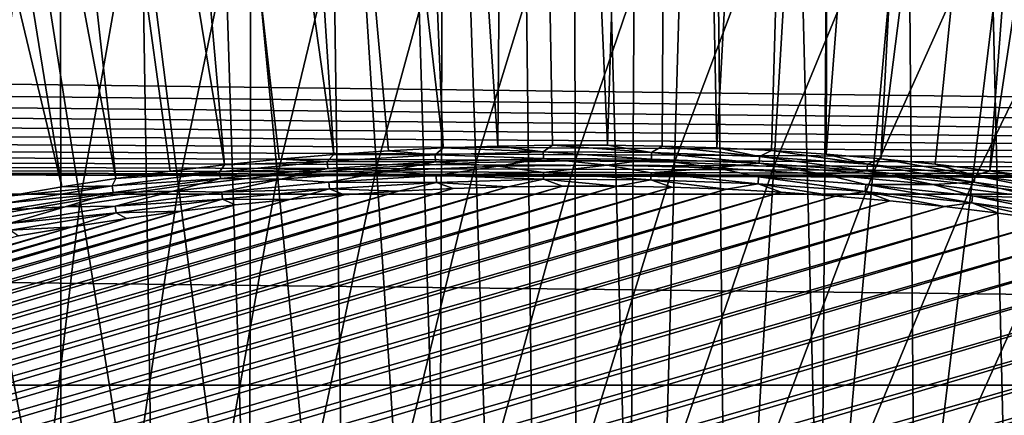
# Model space of a CAD drawing. Header units: millimetres. Extents: x -50 to 50, y -50 to 50.
# Tile 369 of 562: x -1.9 to 1.4, y 9.9 to 11.2. Entities that reach past the tile are written whole.
import ezdxf

# ---------------------------------------------------------------- set-up
doc = ezdxf.new("R2010")
doc.units = ezdxf.units.MM
doc.header["$LTSCALE"] = 65.185185
for name, color, linetype in [('1', 7, 'CONTINUOUS'), ('2', 7, 'CONTINUOUS'), ('36', 7, 'CONTINUOUS'), ('87', 7, 'CONTINUOUS'), ('89', 7, 'CONTINUOUS'), ('91', 7, 'CONTINUOUS'), ('92', 7, 'CONTINUOUS')]:
    doc.layers.add(name, color=color, linetype=linetype)

msp = doc.modelspace()

# ---------------------------------------------------------------- linework, layer by layer
at = {"layer": '1', "color": 7, "linetype": 'Continuous', "true_color": 0xf5f5f5}
for points in [[(-21.8946, 11.1894), (-21.8121, 11.2566), (27.2459, 10.6406), (-21.8946, 11.1894)], [(27.2459, 10.6406), (-21.8121, 11.2566), (26.991, 11.2716), (27.2459, 10.6406)], [(-21.9804, 11.1264), (-21.8946, 11.1894), (27.2459, 10.6406), (-21.9804, 11.1264)], [(-22.0692, 11.0679), (-21.9804, 11.1264), (27.2459, 10.6406), (-22.0692, 11.0679)], [(-22.1609, 11.0139), (-22.0692, 11.0679), (27.2459, 10.6406), (-22.1609, 11.0139)], [(-22.2552, 10.9646), (-22.1609, 11.0139), (27.2459, 10.6406), (-22.2552, 10.9646)], [(-22.3519, 10.9202), (-22.2552, 10.9646), (27.2459, 10.6406), (-22.3519, 10.9202)], [(-22.4507, 10.8807), (-22.3519, 10.9202), (27.2459, 10.6406), (-22.4507, 10.8807)], [(-22.5513, 10.8463), (-22.4507, 10.8807), (27.2459, 10.6406), (-22.5513, 10.8463)], [(-22.6536, 10.817), (-22.5513, 10.8463), (27.2459, 10.6406), (-22.6536, 10.817)], [(-22.862, 10.7742), (-22.7572, 10.793), (27.2459, 10.6406), (-22.862, 10.7742)], [(-22.7572, 10.793), (-22.6536, 10.817), (27.2459, 10.6406), (-22.7572, 10.793)], [(-23.0737, 10.7527), (-22.9675, 10.7608), (27.2459, 10.6406), (-23.0737, 10.7527)], [(-22.9675, 10.7608), (-22.862, 10.7742), (27.2459, 10.6406), (-22.9675, 10.7608)], [(-23.18, 10.75), (27.2459, 10.6406), (-27.2459, 10.6406), (-23.18, 10.75)], [(-23.18, 10.75), (-23.0737, 10.7527), (27.2459, 10.6406), (-23.18, 10.75)], [(-27.2459, 10.6406), (27.4862, 10.0036), (-27.4862, 10.0036), (-27.2459, 10.6406)], [(27.2459, 10.6406), (27.4862, 10.0036), (-27.2459, 10.6406), (27.2459, 10.6406)], [(-27.4862, 10.0036), (27.7115, 9.3614), (-27.7115, 9.3614), (-27.4862, 10.0036)], [(27.4862, 10.0036), (27.7115, 9.3614), (-27.4862, 10.0036), (27.4862, 10.0036)]]:
    msp.add_3dface(points, dxfattribs=at)
at = {"layer": '2', "color": 7, "linetype": 'Continuous', "true_color": 0xf5f5f5}
for points in [[(-1.7537, 29.1974, 4.3), (-1.1091, 8.9314, 4.3), (-1.0795, 29.2301, 4.3), (-1.7537, 29.1974, 4.3)], [(-1.1091, 8.9314, 4.3), (-0.7932, 8.965, 4.3), (-1.0795, 29.2301, 4.3), (-1.1091, 8.9314, 4.3)], [(-1.0795, 29.2301, 4.3), (-0.4763, 8.9874, 4.3), (-0.4045, 29.2472, 4.3), (-1.0795, 29.2301, 4.3)], [(-0.7932, 8.965, 4.3), (-0.4763, 8.9874, 4.3), (-1.0795, 29.2301, 4.3), (-0.7932, 8.965, 4.3)], [(-0.4763, 8.9874, 4.3), (-0.1588, 8.9986, 4.3), (-0.4045, 29.2472, 4.3), (-0.4763, 8.9874, 4.3)], [(-0.4045, 29.2472, 4.3), (0.1588, 8.9986, 4.3), (0.2705, 29.2487, 4.3), (-0.4045, 29.2472, 4.3)], [(-0.1588, 8.9986, 4.3), (0.1588, 8.9986, 4.3), (-0.4045, 29.2472, 4.3), (-0.1588, 8.9986, 4.3)], [(0.1588, 8.9986, 4.3), (0.4763, 8.9874, 4.3), (0.2705, 29.2487, 4.3), (0.1588, 8.9986, 4.3)], [(0.4763, 8.9874, 4.3), (0.7932, 8.965, 4.3), (0.2705, 29.2487, 4.3), (0.4763, 8.9874, 4.3)], [(0.2705, 29.2487, 4.3), (0.7932, 8.965, 4.3), (0.9455, 29.2347, 4.3), (0.2705, 29.2487, 4.3)], [(0.7932, 8.965, 4.3), (1.1091, 8.9314, 4.3), (0.9455, 29.2347, 4.3), (0.7932, 8.965, 4.3)], [(1.1091, 8.9314, 4.3), (1.4236, 8.8867, 4.3), (0.9455, 29.2347, 4.3), (1.1091, 8.9314, 4.3)], [(0.9455, 29.2347, 4.3), (1.4236, 8.8867, 4.3), (1.6199, 29.2051, 4.3), (0.9455, 29.2347, 4.3)], [(-2.4271, 29.1491, 4.3), (-2.0469, 8.7641, 4.3), (-1.7537, 29.1974, 4.3), (-2.4271, 29.1491, 4.3)], [(-2.0469, 8.7641, 4.3), (-1.7363, 8.8309, 4.3), (-1.7537, 29.1974, 4.3), (-2.0469, 8.7641, 4.3)], [(-1.4236, 8.8867, 4.3), (-1.1091, 8.9314, 4.3), (-1.7537, 29.1974, 4.3), (-1.4236, 8.8867, 4.3)], [(-1.7363, 8.8309, 4.3), (-1.4236, 8.8867, 4.3), (-1.7537, 29.1974, 4.3), (-1.7363, 8.8309, 4.3)]]:
    msp.add_3dface(points, dxfattribs=at)
at = {"layer": '36', "color": 15, "linetype": 'Continuous', "true_color": 0xaf503c}
for points in [[(-0.7542, 11.7942, -16.6071), (-0.3907, 11.8118, -16.6071), (-0.6863, 10.7299, -16.7687), (-0.7542, 11.7942, -16.6071)], [(-0.6863, 10.7299, -16.7687), (-0.3907, 11.8118, -16.6071), (-0.3557, 10.7458, -16.7687), (-0.6863, 10.7299, -16.7687)], [(-0.3907, 11.8118, -16.6071), (-0.0268, 11.8181, -16.6071), (-0.3557, 10.7458, -16.7687), (-0.3907, 11.8118, -16.6071)], [(-0.3557, 10.7458, -16.7687), (-0.0268, 11.8181, -16.6071), (-0.0246, 10.7516, -16.7687), (-0.3557, 10.7458, -16.7687)], [(-0.0268, 11.8181, -16.6071), (0.337, 11.8133, -16.6071), (-0.0246, 10.7516, -16.7687), (-0.0268, 11.8181, -16.6071)], [(-0.0246, 10.7516, -16.7687), (0.337, 11.8133, -16.6071), (0.3064, 10.7472, -16.7687), (-0.0246, 10.7516, -16.7687)], [(0.337, 11.8133, -16.6071), (0.7006, 11.7972, -16.6071), (0.3064, 10.7472, -16.7687), (0.337, 11.8133, -16.6071)], [(-1.1169, 11.7655, -16.6071), (-0.7542, 11.7942, -16.6071), (-1.0164, 10.7037, -16.7687), (-1.1169, 11.7655, -16.6071)], [(-1.0164, 10.7037, -16.7687), (-0.7542, 11.7942, -16.6071), (-0.6863, 10.7299, -16.7687), (-1.0164, 10.7037, -16.7687)], [(0.3064, 10.7472, -16.7687), (0.7006, 11.7972, -16.6071), (0.6371, 10.7326, -16.7687), (0.3064, 10.7472, -16.7687)], [(0.7006, 11.7972, -16.6071), (1.0635, 11.77, -16.6071), (0.6371, 10.7326, -16.7687), (0.7006, 11.7972, -16.6071)], [(-1.4787, 11.7256, -16.6071), (-1.1169, 11.7655, -16.6071), (-1.3454, 10.6674, -16.7687), (-1.4787, 11.7256, -16.6071)], [(-1.3454, 10.6674, -16.7687), (-1.1169, 11.7655, -16.6071), (-1.0164, 10.7037, -16.7687), (-1.3454, 10.6674, -16.7687)], [(0.6371, 10.7326, -16.7687), (1.0635, 11.77, -16.6071), (0.9672, 10.7078, -16.7687), (0.6371, 10.7326, -16.7687)], [(1.0635, 11.77, -16.6071), (1.4253, 11.7315, -16.6071), (0.9672, 10.7078, -16.7687), (1.0635, 11.77, -16.6071)], [(-1.839, 11.6746, -16.6071), (-1.4787, 11.7256, -16.6071), (-1.6732, 10.621, -16.7687), (-1.839, 11.6746, -16.6071)], [(-1.6732, 10.621, -16.7687), (-1.4787, 11.7256, -16.6071), (-1.3454, 10.6674, -16.7687), (-1.6732, 10.621, -16.7687)], [(0.9672, 10.7078, -16.7687), (1.4253, 11.7315, -16.6071), (1.2965, 10.6729, -16.7687), (0.9672, 10.7078, -16.7687)], [(1.4253, 11.7315, -16.6071), (1.7859, 11.682, -16.6071), (1.2965, 10.6729, -16.7687), (1.4253, 11.7315, -16.6071)], [(-2.1975, 11.6125, -16.6071), (-1.839, 11.6746, -16.6071), (-1.9994, 10.5645, -16.7687), (-2.1975, 11.6125, -16.6071)], [(-1.9994, 10.5645, -16.7687), (-1.839, 11.6746, -16.6071), (-1.6732, 10.621, -16.7687), (-1.9994, 10.5645, -16.7687)], [(1.2965, 10.6729, -16.7687), (1.7859, 11.682, -16.6071), (1.6244, 10.6278, -16.7687), (1.2965, 10.6729, -16.7687)], [(-1.0164, 10.7037, -16.7687), (-0.6863, 10.7299, -16.7687), (-0.9156, 9.6398, -16.9151), (-1.0164, 10.7037, -16.7687)], [(-0.9156, 9.6398, -16.9151), (-0.6863, 10.7299, -16.7687), (-0.6183, 9.6633, -16.9151), (-0.9156, 9.6398, -16.9151)], [(-0.6863, 10.7299, -16.7687), (-0.3557, 10.7458, -16.7687), (-0.6183, 9.6633, -16.9151), (-0.6863, 10.7299, -16.7687)], [(-0.6183, 9.6633, -16.9151), (-0.3557, 10.7458, -16.7687), (-0.3206, 9.6777, -16.9151), (-0.6183, 9.6633, -16.9151)], [(-0.3557, 10.7458, -16.7687), (-0.0246, 10.7516, -16.7687), (-0.3206, 9.6777, -16.9151), (-0.3557, 10.7458, -16.7687)], [(-0.3206, 9.6777, -16.9151), (-0.0246, 10.7516, -16.7687), (-0.0225, 9.6829, -16.9151), (-0.3206, 9.6777, -16.9151)], [(-0.0246, 10.7516, -16.7687), (0.3064, 10.7472, -16.7687), (-0.0225, 9.6829, -16.9151), (-0.0246, 10.7516, -16.7687)], [(-0.0225, 9.6829, -16.9151), (0.3064, 10.7472, -16.7687), (0.2757, 9.6789, -16.9151), (-0.0225, 9.6829, -16.9151)], [(0.3064, 10.7472, -16.7687), (0.6371, 10.7326, -16.7687), (0.2757, 9.6789, -16.9151), (0.3064, 10.7472, -16.7687)], [(0.2757, 9.6789, -16.9151), (0.6371, 10.7326, -16.7687), (0.5735, 9.6658, -16.9151), (0.2757, 9.6789, -16.9151)], [(0.6371, 10.7326, -16.7687), (0.9672, 10.7078, -16.7687), (0.5735, 9.6658, -16.9151), (0.6371, 10.7326, -16.7687)], [(-1.3454, 10.6674, -16.7687), (-1.0164, 10.7037, -16.7687), (-1.2119, 9.6071, -16.9151), (-1.3454, 10.6674, -16.7687)], [(-1.2119, 9.6071, -16.9151), (-1.0164, 10.7037, -16.7687), (-0.9156, 9.6398, -16.9151), (-1.2119, 9.6071, -16.9151)], [(0.5735, 9.6658, -16.9151), (0.9672, 10.7078, -16.7687), (0.8708, 9.6434, -16.9151), (0.5735, 9.6658, -16.9151)], [(0.9672, 10.7078, -16.7687), (1.2965, 10.6729, -16.7687), (0.8708, 9.6434, -16.9151), (0.9672, 10.7078, -16.7687)], [(-1.6732, 10.621, -16.7687), (-1.3454, 10.6674, -16.7687), (-1.5071, 9.5653, -16.9151), (-1.6732, 10.621, -16.7687)], [(-1.5071, 9.5653, -16.9151), (-1.3454, 10.6674, -16.7687), (-1.2119, 9.6071, -16.9151), (-1.5071, 9.5653, -16.9151)], [(0.8708, 9.6434, -16.9151), (1.2965, 10.6729, -16.7687), (1.1673, 9.612, -16.9151), (0.8708, 9.6434, -16.9151)], [(1.2965, 10.6729, -16.7687), (1.6244, 10.6278, -16.7687), (1.1673, 9.612, -16.9151), (1.2965, 10.6729, -16.7687)], [(1.1673, 9.612, -16.9151), (1.6244, 10.6278, -16.7687), (1.4627, 9.5714, -16.9151), (1.1673, 9.612, -16.9151)], [(-1.9994, 10.5645, -16.7687), (-1.6732, 10.621, -16.7687), (-1.8009, 9.5144, -16.9151), (-1.9994, 10.5645, -16.7687)], [(-1.8009, 9.5144, -16.9151), (-1.6732, 10.621, -16.7687), (-1.5071, 9.5653, -16.9151), (-1.8009, 9.5144, -16.9151)], [(-2.0929, 9.4545, -16.9151), (-1.9994, 10.5645, -16.7687), (-1.8009, 9.5144, -16.9151), (-2.0929, 9.4545, -16.9151)]]:
    msp.add_3dface(points, dxfattribs=at)
at = {"layer": '87', "color": 250, "linetype": 'Continuous', "true_color": 0x1c1c1c}
for points in [[(-1.2881, 17.8784, -9.3843), (-0.4646, 10.7944, -11.9759), (-0.7578, 17.9086, -9.3843), (-1.2881, 17.8784, -9.3843)], [(-0.7578, 17.9086, -9.3843), (-0.2823, 10.8007, -11.9759), (-0.2268, 17.9231, -9.3843), (-0.7578, 17.9086, -9.3843)], [(-0.4646, 10.7944, -11.9759), (-0.2823, 10.8007, -11.9759), (-0.7578, 17.9086, -9.3843), (-0.4646, 10.7944, -11.9759)], [(-0.2823, 10.8007, -11.9759), (-0.0999, 10.8039, -11.9759), (-0.2268, 17.9231, -9.3843), (-0.2823, 10.8007, -11.9759)], [(-0.0999, 10.8039, -11.9759), (0.0826, 10.804, -11.9759), (-0.2268, 17.9231, -9.3843), (-0.0999, 10.8039, -11.9759)], [(-0.2268, 17.9231, -9.3843), (0.0826, 10.804, -11.9759), (0.3043, 17.9219, -9.3843), (-0.2268, 17.9231, -9.3843)], [(0.0826, 10.804, -11.9759), (0.265, 10.801, -11.9759), (0.3043, 17.9219, -9.3843), (0.0826, 10.804, -11.9759)], [(0.265, 10.801, -11.9759), (0.4473, 10.795, -11.9759), (0.3043, 17.9219, -9.3843), (0.265, 10.801, -11.9759)], [(0.3043, 17.9219, -9.3843), (0.4473, 10.795, -11.9759), (0.8352, 17.9049, -9.3843), (0.3043, 17.9219, -9.3843)], [(-1.8172, 17.8324, -9.3843), (-0.8289, 10.7727, -11.9759), (-1.2881, 17.8784, -9.3843), (-1.8172, 17.8324, -9.3843)], [(-0.6468, 10.7851, -11.9759), (-0.4646, 10.7944, -11.9759), (-1.2881, 17.8784, -9.3843), (-0.6468, 10.7851, -11.9759)], [(-0.8289, 10.7727, -11.9759), (-0.6468, 10.7851, -11.9759), (-1.2881, 17.8784, -9.3843), (-0.8289, 10.7727, -11.9759)], [(0.4473, 10.795, -11.9759), (0.6295, 10.7858, -11.9759), (0.8352, 17.9049, -9.3843), (0.4473, 10.795, -11.9759)], [(0.6295, 10.7858, -11.9759), (0.8116, 10.7736, -11.9759), (0.8352, 17.9049, -9.3843), (0.6295, 10.7858, -11.9759)], [(0.8352, 17.9049, -9.3843), (0.8116, 10.7736, -11.9759), (1.3653, 17.8722, -9.3843), (0.8352, 17.9049, -9.3843)], [(0.8116, 10.7736, -11.9759), (0.9934, 10.7583, -11.9759), (1.3653, 17.8722, -9.3843), (0.8116, 10.7736, -11.9759)], [(1.3653, 17.8722, -9.3843), (0.9934, 10.7583, -11.9759), (1.8943, 17.8239, -9.3843), (1.3653, 17.8722, -9.3843)], [(-2.3448, 17.7708, -9.3843), (-1.1921, 10.7386, -11.9759), (-1.8172, 17.8324, -9.3843), (-2.3448, 17.7708, -9.3843)], [(-1.0106, 10.7572, -11.9759), (-0.8289, 10.7727, -11.9759), (-1.8172, 17.8324, -9.3843), (-1.0106, 10.7572, -11.9759)], [(-1.1921, 10.7386, -11.9759), (-1.0106, 10.7572, -11.9759), (-1.8172, 17.8324, -9.3843), (-1.1921, 10.7386, -11.9759)], [(0.9934, 10.7583, -11.9759), (1.1749, 10.74, -11.9759), (1.8943, 17.8239, -9.3843), (0.9934, 10.7583, -11.9759)], [(1.1749, 10.74, -11.9759), (1.3561, 10.7185, -11.9759), (1.8943, 17.8239, -9.3843), (1.1749, 10.74, -11.9759)], [(1.8943, 17.8239, -9.3843), (1.3561, 10.7185, -11.9759), (2.4215, 17.7598, -9.3843), (1.8943, 17.8239, -9.3843)], [(-2.8703, 17.6936, -9.3843), (-1.5541, 10.6923, -11.9759), (-2.3448, 17.7708, -9.3843), (-2.8703, 17.6936, -9.3843)], [(-1.5541, 10.6923, -11.9759), (-1.3733, 10.717, -11.9759), (-2.3448, 17.7708, -9.3843), (-1.5541, 10.6923, -11.9759)], [(-1.3733, 10.717, -11.9759), (-1.1921, 10.7386, -11.9759), (-2.3448, 17.7708, -9.3843), (-1.3733, 10.717, -11.9759)], [(1.3561, 10.7185, -11.9759), (1.5369, 10.6941, -11.9759), (2.4215, 17.7598, -9.3843), (1.3561, 10.7185, -11.9759)], [(-3.3933, 17.6009, -9.3843), (-1.7344, 10.6646, -11.9759), (-2.8703, 17.6936, -9.3843), (-3.3933, 17.6009, -9.3843)], [(-1.7344, 10.6646, -11.9759), (-1.5541, 10.6923, -11.9759), (-2.8703, 17.6936, -9.3843), (-1.7344, 10.6646, -11.9759)], [(-1.9142, 10.6338, -11.9759), (-1.7344, 10.6646, -11.9759), (-3.3933, 17.6009, -9.3843), (-1.9142, 10.6338, -11.9759)]]:
    msp.add_3dface(points, dxfattribs=at)
at = {"layer": '89', "color": 250, "linetype": 'Continuous', "true_color": 0x1c1c1c}
for points in [[(-5.9055, 8.885, -12), (-6.0563, 8.7829, -12), (0.2972, 10.6633, -12), (-5.9055, 8.885, -12)], [(0.2972, 10.6633, -12), (-6.0563, 8.7829, -12), (0.4792, 10.6566, -12), (0.2972, 10.6633, -12)], [(0.1152, 10.6669, -12), (-5.9055, 8.885, -12), (0.2972, 10.6633, -12), (0.1152, 10.6669, -12)], [(-5.753, 8.9844, -12), (-5.9055, 8.885, -12), (0.1152, 10.6669, -12), (-5.753, 8.9844, -12)], [(-5.599, 9.0812, -12), (-5.753, 8.9844, -12), (-0.0668, 10.6673, -12), (-5.599, 9.0812, -12)], [(-0.0668, 10.6673, -12), (-5.753, 8.9844, -12), (0.1152, 10.6669, -12), (-0.0668, 10.6673, -12)], [(-0.2489, 10.6647, -12), (-5.599, 9.0812, -12), (-0.0668, 10.6673, -12), (-0.2489, 10.6647, -12)], [(-5.4432, 9.1754, -12), (-5.599, 9.0812, -12), (-0.2489, 10.6647, -12), (-5.4432, 9.1754, -12)], [(-0.431, 10.6589, -12), (-5.4432, 9.1754, -12), (-0.2489, 10.6647, -12), (-0.431, 10.6589, -12)], [(-5.2858, 9.2669, -12), (-5.4432, 9.1754, -12), (-0.431, 10.6589, -12), (-5.2858, 9.2669, -12)], [(-0.6128, 10.6501, -12), (-5.2858, 9.2669, -12), (-0.431, 10.6589, -12), (-0.6128, 10.6501, -12)], [(-6.3524, 8.5712, -12), (-6.4977, 8.4615, -12), (0.8426, 10.634, -12), (-6.3524, 8.5712, -12)], [(0.8426, 10.634, -12), (-6.4977, 8.4615, -12), (1.0239, 10.618, -12), (0.8426, 10.634, -12)], [(-6.2053, 8.6783, -12), (-6.3524, 8.5712, -12), (0.661, 10.6469, -12), (-6.2053, 8.6783, -12)], [(0.661, 10.6469, -12), (-6.3524, 8.5712, -12), (0.8426, 10.634, -12), (0.661, 10.6469, -12)], [(-6.0563, 8.7829, -12), (-6.2053, 8.6783, -12), (0.4792, 10.6566, -12), (-6.0563, 8.7829, -12)], [(0.4792, 10.6566, -12), (-6.2053, 8.6783, -12), (0.661, 10.6469, -12), (0.4792, 10.6566, -12)], [(-5.127, 9.3557, -12), (-5.2858, 9.2669, -12), (-0.6128, 10.6501, -12), (-5.127, 9.3557, -12)], [(-0.7945, 10.6381, -12), (-5.127, 9.3557, -12), (-0.6128, 10.6501, -12), (-0.7945, 10.6381, -12)], [(-4.9667, 9.4418, -12), (-5.127, 9.3557, -12), (-0.7945, 10.6381, -12), (-4.9667, 9.4418, -12)], [(-0.9761, 10.623, -12), (-4.9667, 9.4418, -12), (-0.7945, 10.6381, -12), (-0.9761, 10.623, -12)], [(1.205, 10.5989, -12), (-6.7827, 8.2349, -12), (1.3857, 10.5768, -12), (1.205, 10.5989, -12)], [(-6.6412, 8.3494, -12), (-6.7827, 8.2349, -12), (1.205, 10.5989, -12), (-6.6412, 8.3494, -12)], [(-6.4977, 8.4615, -12), (-6.6412, 8.3494, -12), (1.0239, 10.618, -12), (-6.4977, 8.4615, -12)], [(1.0239, 10.618, -12), (-6.6412, 8.3494, -12), (1.205, 10.5989, -12), (1.0239, 10.618, -12)], [(-4.8048, 9.5252, -12), (-4.9667, 9.4418, -12), (-0.9761, 10.623, -12), (-4.8048, 9.5252, -12)], [(-1.1573, 10.6048, -12), (-4.8048, 9.5252, -12), (-0.9761, 10.623, -12), (-1.1573, 10.6048, -12)], [(-4.6415, 9.6058, -12), (-4.8048, 9.5252, -12), (-1.1573, 10.6048, -12), (-4.6415, 9.6058, -12)], [(-1.3382, 10.5836, -12), (-4.6415, 9.6058, -12), (-1.1573, 10.6048, -12), (-1.3382, 10.5836, -12)], [(1.3857, 10.5768, -12), (-6.9222, 8.118, -12), (1.5659, 10.5516, -12), (1.3857, 10.5768, -12)], [(-6.7827, 8.2349, -12), (-6.9222, 8.118, -12), (1.3857, 10.5768, -12), (-6.7827, 8.2349, -12)], [(-4.477, 9.6835, -12), (-4.6415, 9.6058, -12), (-1.3382, 10.5836, -12), (-4.477, 9.6835, -12)], [(-1.5187, 10.5592, -12), (-4.477, 9.6835, -12), (-1.3382, 10.5836, -12), (-1.5187, 10.5592, -12)], [(1.5659, 10.5516, -12), (-7.0597, 7.9987, -12), (1.7457, 10.5232, -12), (1.5659, 10.5516, -12)], [(-6.9222, 8.118, -12), (-7.0597, 7.9987, -12), (1.5659, 10.5516, -12), (-6.9222, 8.118, -12)], [(-4.3111, 9.7585, -12), (-4.477, 9.6835, -12), (-1.5187, 10.5592, -12), (-4.3111, 9.7585, -12)], [(-1.6989, 10.5318, -12), (-4.3111, 9.7585, -12), (-1.5187, 10.5592, -12), (-1.6989, 10.5318, -12)], [(-4.1438, 9.8307, -12), (-4.3111, 9.7585, -12), (-1.6989, 10.5318, -12), (-4.1438, 9.8307, -12)], [(-1.8785, 10.5012, -12), (-4.1438, 9.8307, -12), (-1.6989, 10.5318, -12), (-1.8785, 10.5012, -12)], [(-7.0597, 7.9987, -12), (-7.1952, 7.877, -12), (1.7457, 10.5232, -12), (-7.0597, 7.9987, -12)], [(1.7457, 10.5232, -12), (-7.1952, 7.877, -12), (1.9251, 10.4919, -12), (1.7457, 10.5232, -12)], [(-7.1952, 7.877, -12), (-7.3286, 7.7531, -12), (1.9251, 10.4919, -12), (-7.1952, 7.877, -12)], [(1.9251, 10.4919, -12), (-7.3286, 7.7531, -12), (2.1038, 10.4574, -12), (1.9251, 10.4919, -12)], [(-7.3286, 7.7531, -12), (-7.4598, 7.627, -12), (2.1038, 10.4574, -12), (-7.3286, 7.7531, -12)], [(2.1038, 10.4574, -12), (-7.4598, 7.627, -12), (2.2819, 10.42, -12), (2.1038, 10.4574, -12)], [(2.2819, 10.42, -12), (-7.5888, 7.4986, -12), (2.4594, 10.3795, -12), (2.2819, 10.42, -12)], [(-7.4598, 7.627, -12), (-7.5888, 7.4986, -12), (2.2819, 10.42, -12), (-7.4598, 7.627, -12)], [(2.4594, 10.3795, -12), (-7.7157, 7.368, -12), (2.6361, 10.3359, -12), (2.4594, 10.3795, -12)], [(-7.5888, 7.4986, -12), (-7.7157, 7.368, -12), (2.4594, 10.3795, -12), (-7.5888, 7.4986, -12)], [(2.6361, 10.3359, -12), (-7.8402, 7.2353, -12), (2.8121, 10.2894, -12), (2.6361, 10.3359, -12)], [(-7.7157, 7.368, -12), (-7.8402, 7.2353, -12), (2.6361, 10.3359, -12), (-7.7157, 7.368, -12)], [(2.8121, 10.2894, -12), (-7.9625, 7.1005, -12), (2.9872, 10.2399, -12), (2.8121, 10.2894, -12)], [(-7.8402, 7.2353, -12), (-7.9625, 7.1005, -12), (2.8121, 10.2894, -12), (-7.8402, 7.2353, -12)], [(-7.9625, 7.1005, -12), (-8.0825, 6.9636, -12), (2.9872, 10.2399, -12), (-7.9625, 7.1005, -12)], [(2.9872, 10.2399, -12), (-8.0825, 6.9636, -12), (3.1616, 10.1873, -12), (2.9872, 10.2399, -12)], [(3.1616, 10.1873, -12), (-8.2002, 6.8246, -12), (3.335, 10.1318, -12), (3.1616, 10.1873, -12)], [(-8.0825, 6.9636, -12), (-8.2002, 6.8246, -12), (3.1616, 10.1873, -12), (-8.0825, 6.9636, -12)], [(3.335, 10.1318, -12), (-8.3154, 6.6838, -12), (3.5074, 10.0734, -12), (3.335, 10.1318, -12)], [(-8.2002, 6.8246, -12), (-8.3154, 6.6838, -12), (3.335, 10.1318, -12), (-8.2002, 6.8246, -12)], [(3.5074, 10.0734, -12), (-8.4282, 6.5409, -12), (3.6788, 10.012, -12), (3.5074, 10.0734, -12)], [(-8.3154, 6.6838, -12), (-8.4282, 6.5409, -12), (3.5074, 10.0734, -12), (-8.3154, 6.6838, -12)], [(-8.4282, 6.5409, -12), (-8.5386, 6.3961, -12), (3.6788, 10.012, -12), (-8.4282, 6.5409, -12)], [(3.6788, 10.012, -12), (-8.5386, 6.3961, -12), (3.8492, 9.9477, -12), (3.6788, 10.012, -12)], [(-8.5386, 6.3961, -12), (-8.6465, 6.2495, -12), (3.8492, 9.9477, -12), (-8.5386, 6.3961, -12)], [(3.8492, 9.9477, -12), (-8.6465, 6.2495, -12), (4.0185, 9.8805, -12), (3.8492, 9.9477, -12)]]:
    msp.add_3dface(points, dxfattribs=at)
at = {"layer": '91', "color": 250, "linetype": 'Continuous', "true_color": 0x1c1c1c}
for points in [[(-0.4646, 10.7944, -11.9759), (-0.6468, 10.7851, -11.9759), (-0.4908, 10.7712, -11.9832), (-0.4646, 10.7944, -11.9759)], [(-0.1307, 10.7815, -11.9832), (-0.4646, 10.7944, -11.9759), (-0.4908, 10.7712, -11.9832), (-0.1307, 10.7815, -11.9832)], [(-0.2823, 10.8007, -11.9759), (-0.4646, 10.7944, -11.9759), (-0.1307, 10.7815, -11.9832), (-0.2823, 10.8007, -11.9759)], [(-0.0999, 10.8039, -11.9759), (-0.2823, 10.8007, -11.9759), (-0.1307, 10.7815, -11.9832), (-0.0999, 10.8039, -11.9759)], [(0.2296, 10.7797, -11.9832), (-0.0999, 10.8039, -11.9759), (-0.1307, 10.7815, -11.9832), (0.2296, 10.7797, -11.9832)], [(0.0826, 10.804, -11.9759), (-0.0999, 10.8039, -11.9759), (0.2296, 10.7797, -11.9832), (0.0826, 10.804, -11.9759)], [(0.265, 10.801, -11.9759), (0.0826, 10.804, -11.9759), (0.2296, 10.7797, -11.9832), (0.265, 10.801, -11.9759)], [(0.5896, 10.766, -11.9832), (0.265, 10.801, -11.9759), (0.2296, 10.7797, -11.9832), (0.5896, 10.766, -11.9832)], [(0.4473, 10.795, -11.9759), (0.265, 10.801, -11.9759), (0.5896, 10.766, -11.9832), (0.4473, 10.795, -11.9759)], [(0.6295, 10.7858, -11.9759), (0.4473, 10.795, -11.9759), (0.5896, 10.766, -11.9832), (0.6295, 10.7858, -11.9759)], [(-1.0106, 10.7572, -11.9759), (-1.1921, 10.7386, -11.9759), (-0.8503, 10.7489, -11.9832), (-1.0106, 10.7572, -11.9759)], [(-0.8289, 10.7727, -11.9759), (-1.0106, 10.7572, -11.9759), (-0.8503, 10.7489, -11.9832), (-0.8289, 10.7727, -11.9759)], [(-0.4908, 10.7712, -11.9832), (-0.8289, 10.7727, -11.9759), (-0.8503, 10.7489, -11.9832), (-0.4908, 10.7712, -11.9832)], [(-0.4908, 10.7712, -11.9832), (-0.8503, 10.7489, -11.9832), (-0.4898, 10.7487, -11.9892), (-0.4908, 10.7712, -11.9832)], [(-0.6468, 10.7851, -11.9759), (-0.8289, 10.7727, -11.9759), (-0.4908, 10.7712, -11.9832), (-0.6468, 10.7851, -11.9759)], [(-0.1307, 10.7815, -11.9832), (-0.4908, 10.7712, -11.9832), (-0.1304, 10.759, -11.9892), (-0.1307, 10.7815, -11.9832)], [(-0.1304, 10.759, -11.9892), (-0.4908, 10.7712, -11.9832), (-0.4898, 10.7487, -11.9892), (-0.1304, 10.759, -11.9892)], [(-0.1304, 10.759, -11.9892), (-0.4898, 10.7487, -11.9892), (-0.2806, 10.7334, -11.9939), (-0.1304, 10.759, -11.9892)], [(0.082, 10.7366, -11.9939), (-0.1304, 10.759, -11.9892), (-0.2806, 10.7334, -11.9939), (0.082, 10.7366, -11.9939)], [(0.2296, 10.7797, -11.9832), (-0.1307, 10.7815, -11.9832), (0.2291, 10.7573, -11.9892), (0.2296, 10.7797, -11.9832)], [(0.2291, 10.7573, -11.9892), (-0.1307, 10.7815, -11.9832), (-0.1304, 10.759, -11.9892), (0.2291, 10.7573, -11.9892)], [(0.2291, 10.7573, -11.9892), (-0.1304, 10.759, -11.9892), (0.082, 10.7366, -11.9939), (0.2291, 10.7573, -11.9892)], [(0.4445, 10.7277, -11.9939), (0.2291, 10.7573, -11.9892), (0.082, 10.7366, -11.9939), (0.4445, 10.7277, -11.9939)], [(0.5883, 10.7435, -11.9892), (0.2296, 10.7797, -11.9832), (0.2291, 10.7573, -11.9892), (0.5883, 10.7435, -11.9892)], [(0.5883, 10.7435, -11.9892), (0.2291, 10.7573, -11.9892), (0.4445, 10.7277, -11.9939), (0.5883, 10.7435, -11.9892)], [(0.5896, 10.766, -11.9832), (0.2296, 10.7797, -11.9832), (0.5883, 10.7435, -11.9892), (0.5896, 10.766, -11.9832)], [(0.9469, 10.7178, -11.9892), (0.5896, 10.766, -11.9832), (0.5883, 10.7435, -11.9892), (0.9469, 10.7178, -11.9892)], [(0.9489, 10.7402, -11.9832), (0.6295, 10.7858, -11.9759), (0.5896, 10.766, -11.9832), (0.9489, 10.7402, -11.9832)], [(0.9489, 10.7402, -11.9832), (0.5896, 10.766, -11.9832), (0.9469, 10.7178, -11.9892), (0.9489, 10.7402, -11.9832)], [(0.8116, 10.7736, -11.9759), (0.6295, 10.7858, -11.9759), (0.9489, 10.7402, -11.9832), (0.8116, 10.7736, -11.9759)], [(0.9934, 10.7583, -11.9759), (0.8116, 10.7736, -11.9759), (0.9489, 10.7402, -11.9832), (0.9934, 10.7583, -11.9759)], [(1.3072, 10.7024, -11.9832), (0.9934, 10.7583, -11.9759), (0.9489, 10.7402, -11.9832), (1.3072, 10.7024, -11.9832)], [(1.1749, 10.74, -11.9759), (0.9934, 10.7583, -11.9759), (1.3072, 10.7024, -11.9832), (1.1749, 10.74, -11.9759)], [(-1.1921, 10.7386, -11.9759), (-1.3733, 10.717, -11.9759), (-1.209, 10.7145, -11.9832), (-1.1921, 10.7386, -11.9759)], [(-0.8503, 10.7489, -11.9832), (-1.209, 10.7145, -11.9832), (-0.8486, 10.7264, -11.9892), (-0.8503, 10.7489, -11.9832)], [(-0.8503, 10.7489, -11.9832), (-1.1921, 10.7386, -11.9759), (-1.209, 10.7145, -11.9832), (-0.8503, 10.7489, -11.9832)], [(-0.8486, 10.7264, -11.9892), (-1.209, 10.7145, -11.9832), (-1.2064, 10.6922, -11.9892), (-0.8486, 10.7264, -11.9892)], [(-0.8486, 10.7264, -11.9892), (-1.2064, 10.6922, -11.9892), (-1.0044, 10.6901, -11.9939), (-0.8486, 10.7264, -11.9892)], [(-0.6428, 10.7179, -11.9939), (-0.8486, 10.7264, -11.9892), (-1.0044, 10.6901, -11.9939), (-0.6428, 10.7179, -11.9939)], [(-0.4898, 10.7487, -11.9892), (-0.8503, 10.7489, -11.9832), (-0.8486, 10.7264, -11.9892), (-0.4898, 10.7487, -11.9892)], [(-0.4898, 10.7487, -11.9892), (-0.8486, 10.7264, -11.9892), (-0.6428, 10.7179, -11.9939), (-0.4898, 10.7487, -11.9892)], [(-0.2806, 10.7334, -11.9939), (-0.4898, 10.7487, -11.9892), (-0.6428, 10.7179, -11.9939), (-0.2806, 10.7334, -11.9939)], [(0.8065, 10.7064, -11.9939), (0.5883, 10.7435, -11.9892), (0.4445, 10.7277, -11.9939), (0.8065, 10.7064, -11.9939)], [(0.9469, 10.7178, -11.9892), (0.5883, 10.7435, -11.9892), (0.8065, 10.7064, -11.9939), (0.9469, 10.7178, -11.9892)], [(1.3044, 10.6801, -11.9892), (0.9489, 10.7402, -11.9832), (0.9469, 10.7178, -11.9892), (1.3044, 10.6801, -11.9892)], [(1.3072, 10.7024, -11.9832), (0.9489, 10.7402, -11.9832), (1.3044, 10.6801, -11.9892), (1.3072, 10.7024, -11.9832)], [(1.3561, 10.7185, -11.9759), (1.1749, 10.74, -11.9759), (1.3072, 10.7024, -11.9832), (1.3561, 10.7185, -11.9759)], [(-1.5541, 10.6923, -11.9759), (-1.7344, 10.6646, -11.9759), (-1.5662, 10.6682, -11.9832), (-1.5541, 10.6923, -11.9759)], [(-1.209, 10.7145, -11.9832), (-1.5662, 10.6682, -11.9832), (-1.2064, 10.6922, -11.9892), (-1.209, 10.7145, -11.9832)], [(-1.209, 10.7145, -11.9832), (-1.5541, 10.6923, -11.9759), (-1.5662, 10.6682, -11.9832), (-1.209, 10.7145, -11.9832)], [(-1.2064, 10.6922, -11.9892), (-1.5662, 10.6682, -11.9832), (-1.563, 10.646, -11.9892), (-1.2064, 10.6922, -11.9892)], [(-1.2064, 10.6922, -11.9892), (-1.563, 10.646, -11.9892), (-1.3647, 10.6502, -11.9939), (-1.2064, 10.6922, -11.9892)], [(-1.3733, 10.717, -11.9759), (-1.5541, 10.6923, -11.9759), (-1.209, 10.7145, -11.9832), (-1.3733, 10.717, -11.9759)], [(-1.0044, 10.6901, -11.9939), (-1.2064, 10.6922, -11.9892), (-1.3647, 10.6502, -11.9939), (-1.0044, 10.6901, -11.9939)], [(1.1675, 10.673, -11.9939), (0.9469, 10.7178, -11.9892), (0.8065, 10.7064, -11.9939), (1.1675, 10.673, -11.9939)], [(1.3044, 10.6801, -11.9892), (0.9469, 10.7178, -11.9892), (1.1675, 10.673, -11.9939), (1.3044, 10.6801, -11.9892)], [(1.6605, 10.6304, -11.9892), (1.3072, 10.7024, -11.9832), (1.3044, 10.6801, -11.9892), (1.6605, 10.6304, -11.9892)], [(1.664, 10.6526, -11.9832), (1.3561, 10.7185, -11.9759), (1.3072, 10.7024, -11.9832), (1.664, 10.6526, -11.9832)], [(1.664, 10.6526, -11.9832), (1.3072, 10.7024, -11.9832), (1.6605, 10.6304, -11.9892), (1.664, 10.6526, -11.9832)], [(1.5369, 10.6941, -11.9759), (1.3561, 10.7185, -11.9759), (1.664, 10.6526, -11.9832), (1.5369, 10.6941, -11.9759)], [(-1.5662, 10.6682, -11.9832), (-1.9217, 10.61, -11.9832), (-1.563, 10.646, -11.9892), (-1.5662, 10.6682, -11.9832)], [(-1.5662, 10.6682, -11.9832), (-1.9142, 10.6338, -11.9759), (-1.9217, 10.61, -11.9832), (-1.5662, 10.6682, -11.9832)], [(-1.7344, 10.6646, -11.9759), (-1.9142, 10.6338, -11.9759), (-1.5662, 10.6682, -11.9832), (-1.7344, 10.6646, -11.9759)], [(1.5273, 10.6274, -11.9939), (1.3044, 10.6801, -11.9892), (1.1675, 10.673, -11.9939), (1.5273, 10.6274, -11.9939)], [(1.6605, 10.6304, -11.9892), (1.3044, 10.6801, -11.9892), (1.5273, 10.6274, -11.9939), (1.6605, 10.6304, -11.9892)], [(-1.563, 10.646, -11.9892), (-1.9217, 10.61, -11.9832), (-1.9177, 10.5879, -11.9892), (-1.563, 10.646, -11.9892)], [(-1.563, 10.646, -11.9892), (-1.9177, 10.5879, -11.9892), (-1.7236, 10.5981, -11.9939), (-1.563, 10.646, -11.9892)], [(-1.3647, 10.6502, -11.9939), (-1.563, 10.646, -11.9892), (-1.7236, 10.5981, -11.9939), (-1.3647, 10.6502, -11.9939)], [(-1.7236, 10.5981, -11.9939), (-1.9177, 10.5879, -11.9892), (-2.0805, 10.534, -11.9939), (-1.7236, 10.5981, -11.9939)]]:
    msp.add_3dface(points, dxfattribs=at)
at = {"layer": '92', "color": 250, "linetype": 'Continuous', "true_color": 0x1c1c1c}
for points in [[(-0.2806, 10.7334, -11.9939), (-0.6428, 10.7179, -11.9939), (-0.4877, 10.703, -11.9973), (-0.2806, 10.7334, -11.9939)], [(-0.1299, 10.7132, -11.9973), (-0.2806, 10.7334, -11.9939), (-0.4877, 10.703, -11.9973), (-0.1299, 10.7132, -11.9973)], [(0.082, 10.7366, -11.9939), (-0.2806, 10.7334, -11.9939), (-0.1299, 10.7132, -11.9973), (0.082, 10.7366, -11.9939)], [(0.2281, 10.7115, -11.9973), (0.082, 10.7366, -11.9939), (-0.1299, 10.7132, -11.9973), (0.2281, 10.7115, -11.9973)], [(0.4445, 10.7277, -11.9939), (0.082, 10.7366, -11.9939), (0.2281, 10.7115, -11.9973), (0.4445, 10.7277, -11.9939)], [(0.5858, 10.6978, -11.9973), (0.4445, 10.7277, -11.9939), (0.2281, 10.7115, -11.9973), (0.5858, 10.6978, -11.9973)], [(0.8065, 10.7064, -11.9939), (0.4445, 10.7277, -11.9939), (0.5858, 10.6978, -11.9973), (0.8065, 10.7064, -11.9939)], [(-0.6428, 10.7179, -11.9939), (-1.0044, 10.6901, -11.9939), (-0.845, 10.6808, -11.9973), (-0.6428, 10.7179, -11.9939)], [(-0.4877, 10.703, -11.9973), (-0.6428, 10.7179, -11.9939), (-0.845, 10.6808, -11.9973), (-0.4877, 10.703, -11.9973)], [(-0.4866, 10.6798, -11.9993), (-0.4877, 10.703, -11.9973), (-0.845, 10.6808, -11.9973), (-0.4866, 10.6798, -11.9993)], [(-0.1296, 10.69, -11.9993), (-0.1299, 10.7132, -11.9973), (-0.4877, 10.703, -11.9973), (-0.1296, 10.69, -11.9993)], [(-0.4866, 10.6798, -11.9993), (-0.1296, 10.69, -11.9993), (-0.4877, 10.703, -11.9973), (-0.4866, 10.6798, -11.9993)], [(-0.1296, 10.69, -11.9993), (0.2276, 10.6883, -11.9993), (-0.1299, 10.7132, -11.9973), (-0.1296, 10.69, -11.9993)], [(0.2276, 10.6883, -11.9993), (0.2281, 10.7115, -11.9973), (-0.1299, 10.7132, -11.9973), (0.2276, 10.6883, -11.9993)], [(0.2276, 10.6883, -11.9993), (0.5845, 10.6746, -11.9993), (0.2281, 10.7115, -11.9973), (0.2276, 10.6883, -11.9993)], [(0.5845, 10.6746, -11.9993), (0.5858, 10.6978, -11.9973), (0.2281, 10.7115, -11.9973), (0.5845, 10.6746, -11.9993)], [(0.5845, 10.6746, -11.9993), (0.9408, 10.649, -11.9993), (0.5858, 10.6978, -11.9973), (0.5845, 10.6746, -11.9993)], [(0.9429, 10.6722, -11.9973), (0.8065, 10.7064, -11.9939), (0.5858, 10.6978, -11.9973), (0.9429, 10.6722, -11.9973)], [(0.9408, 10.649, -11.9993), (0.9429, 10.6722, -11.9973), (0.5858, 10.6978, -11.9973), (0.9408, 10.649, -11.9993)], [(1.1675, 10.673, -11.9939), (0.8065, 10.7064, -11.9939), (0.9429, 10.6722, -11.9973), (1.1675, 10.673, -11.9939)], [(-1.0044, 10.6901, -11.9939), (-1.3647, 10.6502, -11.9939), (-1.2013, 10.6467, -11.9973), (-1.0044, 10.6901, -11.9939)], [(-0.845, 10.6808, -11.9973), (-1.0044, 10.6901, -11.9939), (-1.2013, 10.6467, -11.9973), (-0.845, 10.6808, -11.9973)], [(-0.8431, 10.6577, -11.9993), (-0.845, 10.6808, -11.9973), (-1.2013, 10.6467, -11.9973), (-0.8431, 10.6577, -11.9993)], [(-0.8431, 10.6577, -11.9993), (-0.4866, 10.6798, -11.9993), (-0.845, 10.6808, -11.9973), (-0.8431, 10.6577, -11.9993)], [(-0.8431, 10.6577, -11.9993), (-0.6128, 10.6501, -12), (-0.4866, 10.6798, -11.9993), (-0.8431, 10.6577, -11.9993)], [(-0.6128, 10.6501, -12), (-0.431, 10.6589, -12), (-0.4866, 10.6798, -11.9993), (-0.6128, 10.6501, -12)], [(-0.4866, 10.6798, -11.9993), (-0.2489, 10.6647, -12), (-0.1296, 10.69, -11.9993), (-0.4866, 10.6798, -11.9993)], [(-0.431, 10.6589, -12), (-0.2489, 10.6647, -12), (-0.4866, 10.6798, -11.9993), (-0.431, 10.6589, -12)], [(-0.2489, 10.6647, -12), (-0.0668, 10.6673, -12), (-0.1296, 10.69, -11.9993), (-0.2489, 10.6647, -12)], [(-0.1296, 10.69, -11.9993), (0.1152, 10.6669, -12), (0.2276, 10.6883, -11.9993), (-0.1296, 10.69, -11.9993)], [(-0.0668, 10.6673, -12), (0.1152, 10.6669, -12), (-0.1296, 10.69, -11.9993), (-0.0668, 10.6673, -12)], [(0.1152, 10.6669, -12), (0.2972, 10.6633, -12), (0.2276, 10.6883, -11.9993), (0.1152, 10.6669, -12)], [(0.2276, 10.6883, -11.9993), (0.4792, 10.6566, -12), (0.5845, 10.6746, -11.9993), (0.2276, 10.6883, -11.9993)], [(0.2972, 10.6633, -12), (0.4792, 10.6566, -12), (0.2276, 10.6883, -11.9993), (0.2972, 10.6633, -12)], [(0.4792, 10.6566, -12), (0.661, 10.6469, -12), (0.5845, 10.6746, -11.9993), (0.4792, 10.6566, -12)], [(0.5845, 10.6746, -11.9993), (0.8426, 10.634, -12), (0.9408, 10.649, -11.9993), (0.5845, 10.6746, -11.9993)], [(0.661, 10.6469, -12), (0.8426, 10.634, -12), (0.5845, 10.6746, -11.9993), (0.661, 10.6469, -12)], [(0.9408, 10.649, -11.9993), (1.296, 10.6116, -11.9993), (0.9429, 10.6722, -11.9973), (0.9408, 10.649, -11.9993)], [(1.2989, 10.6346, -11.9973), (1.1675, 10.673, -11.9939), (0.9429, 10.6722, -11.9973), (1.2989, 10.6346, -11.9973)], [(1.296, 10.6116, -11.9993), (1.2989, 10.6346, -11.9973), (0.9429, 10.6722, -11.9973), (1.296, 10.6116, -11.9993)], [(1.5273, 10.6274, -11.9939), (1.1675, 10.673, -11.9939), (1.2989, 10.6346, -11.9973), (1.5273, 10.6274, -11.9939)], [(-1.3647, 10.6502, -11.9939), (-1.7236, 10.5981, -11.9939), (-1.5563, 10.6007, -11.9973), (-1.3647, 10.6502, -11.9939)], [(-1.2013, 10.6467, -11.9973), (-1.3647, 10.6502, -11.9939), (-1.5563, 10.6007, -11.9973), (-1.2013, 10.6467, -11.9973)], [(-1.1987, 10.6236, -11.9993), (-1.2013, 10.6467, -11.9973), (-1.5563, 10.6007, -11.9973), (-1.1987, 10.6236, -11.9993)], [(-1.1987, 10.6236, -11.9993), (-0.8431, 10.6577, -11.9993), (-1.2013, 10.6467, -11.9973), (-1.1987, 10.6236, -11.9993)], [(-1.1987, 10.6236, -11.9993), (-0.9761, 10.623, -12), (-0.8431, 10.6577, -11.9993), (-1.1987, 10.6236, -11.9993)], [(-0.9761, 10.623, -12), (-0.7945, 10.6381, -12), (-0.8431, 10.6577, -11.9993), (-0.9761, 10.623, -12)], [(-0.7945, 10.6381, -12), (-0.6128, 10.6501, -12), (-0.8431, 10.6577, -11.9993), (-0.7945, 10.6381, -12)], [(0.8426, 10.634, -12), (1.0239, 10.618, -12), (0.9408, 10.649, -11.9993), (0.8426, 10.634, -12)], [(0.9408, 10.649, -11.9993), (1.205, 10.5989, -12), (1.296, 10.6116, -11.9993), (0.9408, 10.649, -11.9993)], [(1.0239, 10.618, -12), (1.205, 10.5989, -12), (0.9408, 10.649, -11.9993), (1.0239, 10.618, -12)], [(1.296, 10.6116, -11.9993), (1.6498, 10.5623, -11.9993), (1.2989, 10.6346, -11.9973), (1.296, 10.6116, -11.9993)], [(1.6498, 10.5623, -11.9993), (1.6534, 10.5852, -11.9973), (1.2989, 10.6346, -11.9973), (1.6498, 10.5623, -11.9993)], [(1.6534, 10.5852, -11.9973), (1.5273, 10.6274, -11.9939), (1.2989, 10.6346, -11.9973), (1.6534, 10.5852, -11.9973)], [(-1.7236, 10.5981, -11.9939), (-2.0805, 10.534, -11.9939), (-1.9096, 10.5428, -11.9973), (-1.7236, 10.5981, -11.9939)], [(-1.5529, 10.5777, -11.9993), (-1.5563, 10.6007, -11.9973), (-1.9096, 10.5428, -11.9973), (-1.5529, 10.5777, -11.9993)], [(-1.5563, 10.6007, -11.9973), (-1.7236, 10.5981, -11.9939), (-1.9096, 10.5428, -11.9973), (-1.5563, 10.6007, -11.9973)], [(-1.5529, 10.5777, -11.9993), (-1.1987, 10.6236, -11.9993), (-1.5563, 10.6007, -11.9973), (-1.5529, 10.5777, -11.9993)], [(-1.5529, 10.5777, -11.9993), (-1.3382, 10.5836, -12), (-1.1987, 10.6236, -11.9993), (-1.5529, 10.5777, -11.9993)], [(-1.3382, 10.5836, -12), (-1.1573, 10.6048, -12), (-1.1987, 10.6236, -11.9993), (-1.3382, 10.5836, -12)], [(-1.1573, 10.6048, -12), (-0.9761, 10.623, -12), (-1.1987, 10.6236, -11.9993), (-1.1573, 10.6048, -12)], [(1.205, 10.5989, -12), (1.3857, 10.5768, -12), (1.296, 10.6116, -11.9993), (1.205, 10.5989, -12)], [(1.296, 10.6116, -11.9993), (1.5659, 10.5516, -12), (1.6498, 10.5623, -11.9993), (1.296, 10.6116, -11.9993)], [(1.3857, 10.5768, -12), (1.5659, 10.5516, -12), (1.296, 10.6116, -11.9993), (1.3857, 10.5768, -12)], [(-1.9055, 10.52, -11.9993), (-1.5529, 10.5777, -11.9993), (-1.9096, 10.5428, -11.9973), (-1.9055, 10.52, -11.9993)], [(-1.9055, 10.52, -11.9993), (-1.6989, 10.5318, -12), (-1.5529, 10.5777, -11.9993), (-1.9055, 10.52, -11.9993)], [(-1.6989, 10.5318, -12), (-1.5187, 10.5592, -12), (-1.5529, 10.5777, -11.9993), (-1.6989, 10.5318, -12)], [(-1.5187, 10.5592, -12), (-1.3382, 10.5836, -12), (-1.5529, 10.5777, -11.9993), (-1.5187, 10.5592, -12)], [(-1.8785, 10.5012, -12), (-1.6989, 10.5318, -12), (-1.9055, 10.52, -11.9993), (-1.8785, 10.5012, -12)]]:
    msp.add_3dface(points, dxfattribs=at)

doc.saveas('drawing.dxf')
